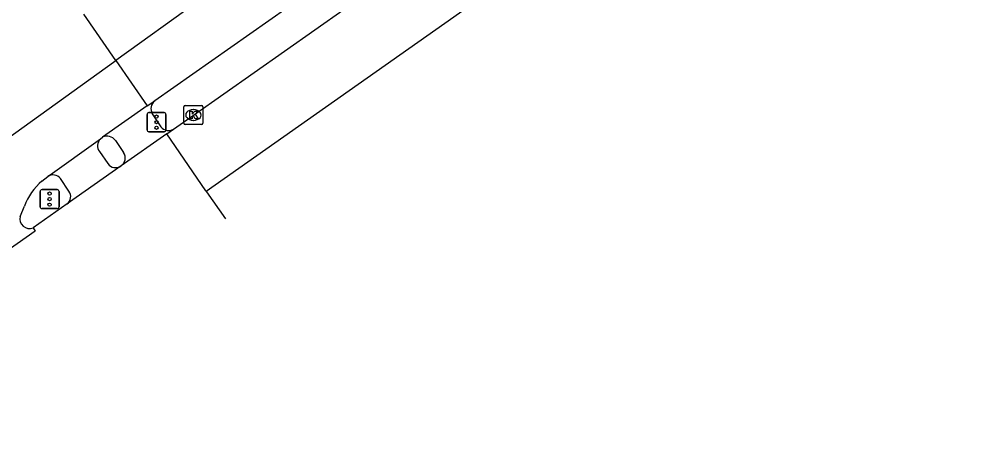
# Model space of a CAD drawing. Extents: x 157466 to 158888, y 383063 to 384677.
# Drawn here: x 158354.6 to 158405.3, y 383469.8 to 383492 of the extents above; entities that cross this region are included whole.
import ezdxf

# ---------------------------------------------------------------- set-up
doc = ezdxf.new("R2010")
doc.units = 0
for name, color, linetype in [('IMGEO_Fietspad_open', 7, 'Continuous'), ('IMGEO_Kolk', 7, 'Continuous'), ('IMGEO_OVBaan_gesloten', 7, 'Continuous'), ('IMGEO_Rijbaan_regionaal_gesloten', 7, 'Continuous'), ('IMGEO_Verkeersregelinstallatiepaal', 7, 'Continuous'), ('IMGEO_Voetpad_open', 7, 'Continuous')]:
    doc.layers.add(name, color=color, linetype=linetype)

msp = doc.modelspace()

# ---------------------------------------------------------------- linework, layer by layer
at = {"layer": 'IMGEO_Fietspad_open'}
for points in [[(158358.764, 383485.081), (158359.2, 383484.449)], [(158357.169, 383483.005), (158356.72, 383483.662)]]:
    msp.add_lwpolyline(points, dxfattribs=at)
for centre, radius, start, end in [((158359.171, 383485.383), 0.507, 134.6843, 216.5051), ((158359.611, 383484.743), 0.505, 215.5504, 304.8079), ((158356.33, 383483.369), 0.488, 36.9232, 122.5907), ((158356.768, 383482.722), 0.491, 308.4014, 35.2424)]:
    msp.add_arc(centre, radius, start, end, dxfattribs=at)
at = {"layer": 'IMGEO_Kolk'}
for p, q in [((158363.18, 383486.566), (158363.18, 383487.418)), ((158363.255, 383487.492), (158364.107, 383487.492)), ((158363.668, 383487.272), (158363.693, 383487.272)), ((158364.181, 383487.418), (158364.181, 383486.566)), ((158363.691, 383486.712), (158363.666, 383486.712)), ((158364.107, 383486.492), (158363.255, 383486.492))]:
    msp.add_line(p, q, dxfattribs=at)
for points in [[(158363.18, 383486.566), (158363.18, 383487.418)], [(158363.255, 383487.492), (158364.107, 383487.492)], [(158363.501, 383487.192), (158363.624, 383487.192), (158363.624, 383487.041), (158363.754, 383487.192), (158363.918, 383487.192), (158363.772, 383487.041), (158363.925, 383486.792), (158363.773, 383486.792), (158363.688, 383486.956), (158363.624, 383486.889), (158363.624, 383486.792), (158363.501, 383486.792), (158363.501, 383487.192)], [(158364.181, 383487.418), (158364.181, 383486.566)], [(158364.107, 383486.492), (158363.255, 383486.492)]]:
    msp.add_lwpolyline(points, dxfattribs=at)
for centre, start, end in [((158363.257, 383487.416), 91.552, 178.448), ((158363.257, 383487.416), 91.552, 178.448), ((158364.105, 383487.416), 1.552, 88.448), ((158364.105, 383487.416), 1.552, 88.448), ((158363.257, 383486.568), 181.552, 268.448), ((158363.257, 383486.568), 181.552, 268.448), ((158364.105, 383486.568), 271.552, 358.448), ((158364.105, 383486.568), 271.552, 358.448)]:
    msp.add_arc(centre, 0.0765, start, end, dxfattribs=at)
for centre, major_axis, ratio, start_param, end_param in [((158363.667, 383486.992), (-0.387, 0.002), 0.722429, 4.712389, 7.853982), ((158363.692, 383486.992), (-0.39, 0.002), 0.717154, 1.570796, 4.712389)]:
    msp.add_ellipse(centre, major_axis=major_axis, ratio=ratio, start_param=start_param, end_param=end_param, dxfattribs=at)
at = {"layer": 'IMGEO_OVBaan_gesloten'}
for points in [[(158679.946, 383698.882), (158664, 383688.121), (158644.308, 383674.664), (158621.572, 383659.17), (158604.504, 383647.519), (158583.825, 383633.453), (158564.93, 383620.521), (158541.858, 383604.776), (158522.166, 383591.424), (158504.867, 383579.604), (158484.965, 383566.084), (158464.958, 383552.48), (158446.358, 383539.779), (158428.975, 383527.938), (158408.443, 383513.852), (158386.987, 383498.925), (158364.353, 383482.998)], [(158362.642, 383486.251), (158363.682, 383486.991), (158377.975, 383497.045), (158382.199, 383500), (158384.32, 383501.484), (158391.488, 383506.524), (158394.127, 383508.417), (158394.275, 383508.226), (158399.159, 383511.657), (158404.055, 383515.07)], [(158362.291, 383486.005), (158359.899, 383484.328)], [(158362.291, 383486.005), (158362.642, 383486.251)], [(158364.353, 383482.998), (158364.332, 383483.027), (158362.291, 383486.005)], [(158359.899, 383484.328), (158357.073, 383482.337)], [(158364.353, 383482.998), (158364.367, 383482.977), (158365.354, 383481.561)], [(158357.073, 383482.337), (158355.286, 383481.096)], [(158355.286, 383481.096), (158355.398, 383480.91), (158340.152, 383470.202), (158339.508, 383469.75), (158339.373, 383469.927)]]:
    msp.add_lwpolyline(points, dxfattribs=at)
at = {"layer": 'IMGEO_Rijbaan_regionaal_gesloten'}
for points in [[(158396.561, 383512.223), (158388.341, 383508.475), (158383.416, 383506.187), (158380.823, 383504.604), (158376.206, 383501.305), (158363.896, 383492.904), (158359.626, 383489.838)], [(158379.111, 383500), (158376.587, 383498.219), (158361.663, 383487.739)], [(158359.626, 383489.838), (158357.947, 383492.263)], [(158332.678, 383470.364), (158337.57, 383473.945), (158341.782, 383477.024), (158359.626, 383489.838)], [(158359.626, 383489.838), (158361.269, 383487.463)], [(158361.269, 383487.463), (158361.663, 383487.739)], [(158361.269, 383487.463), (158358.929, 383485.824)], [(158356.067, 383483.78), (158358.815, 383485.743)], [(158358.815, 383485.743), (158358.929, 383485.824)], [(158355.75, 383483.539), (158356.067, 383483.78)], [(158354.617, 383481.679), (158354.843, 383482.22)]]:
    msp.add_lwpolyline(points, dxfattribs=at)
for centre, radius, start, end in [((158357.822, 383481.143), 3.168, 130.8517, 160.1202), ((158355.093, 383481.55), 0.493, 164.8194, 293.0396)]:
    msp.add_arc(centre, radius, start, end, dxfattribs=at)
at = {"layer": 'IMGEO_Verkeersregelinstallatiepaal'}
for p, q in [((158361.355, 383487.117), (158362.145, 383487.117)), ((158362.145, 383487.117), (158361.355, 383487.117)), ((158361.255, 383486.217), (158361.255, 383487.017)), ((158361.255, 383487.017), (158361.255, 383486.217)), ((158362.245, 383487.017), (158362.245, 383486.217)), ((158362.245, 383486.217), (158362.245, 383487.017)), ((158362.145, 383486.117), (158361.355, 383486.117)), ((158361.355, 383486.117), (158362.145, 383486.117)), ((158355.659, 383482.193), (158355.659, 383482.993)), ((158355.659, 383482.993), (158355.659, 383482.193)), ((158355.759, 383483.093), (158356.549, 383483.093)), ((158356.549, 383483.093), (158355.759, 383483.093)), ((158356.649, 383482.993), (158356.649, 383482.193)), ((158356.649, 383482.193), (158356.649, 383482.993)), ((158356.549, 383482.093), (158355.759, 383482.093)), ((158355.759, 383482.093), (158356.549, 383482.093))]:
    msp.add_line(p, q, dxfattribs=at)
for centre in [(158361.75, 383486.907), (158361.75, 383486.617), (158361.75, 383486.327), (158356.154, 383482.883), (158356.154, 383482.593), (158356.154, 383482.303)]:
    msp.add_circle(centre, 0.085, dxfattribs=at)
for centre, start, end in [((158361.355, 383487.017), 90, 180), ((158361.355, 383487.017), 90, 180), ((158362.145, 383487.017), 0, 90), ((158362.145, 383487.017), 360, 90), ((158361.355, 383486.217), 180, 270), ((158361.355, 383486.217), 180, 270), ((158362.145, 383486.217), 270, 0), ((158362.145, 383486.217), 270, 0), ((158355.759, 383482.993), 90, 180), ((158355.759, 383482.993), 90, 180), ((158356.549, 383482.993), 0, 90), ((158356.549, 383482.993), 360, 90), ((158355.759, 383482.193), 180, 270), ((158355.759, 383482.193), 180, 270), ((158356.549, 383482.193), 270, 0), ((158356.549, 383482.193), 270, 0)]:
    msp.add_arc(centre, 0.1, start, end, dxfattribs=at)
at = {"layer": 'IMGEO_Voetpad_open'}
for points in [[(158361.531, 383487.061), (158361.985, 383486.375)], [(158359.6, 383485.654), (158360.029, 383485.031)]]:
    msp.add_lwpolyline(points, dxfattribs=at)
for centre, radius, start, end in [((158361.974, 383487.327), 0.517, 127.0383, 210.9275), ((158362.382, 383486.675), 0.497, 217.0642, 301.5596), ((158359.172, 383485.375), 0.511, 33.1036, 118.4625), ((158359.6, 383484.747), 0.515, 305.5153, 33.5309)]:
    msp.add_arc(centre, radius, start, end, dxfattribs=at)

doc.saveas('drawing.dxf')
